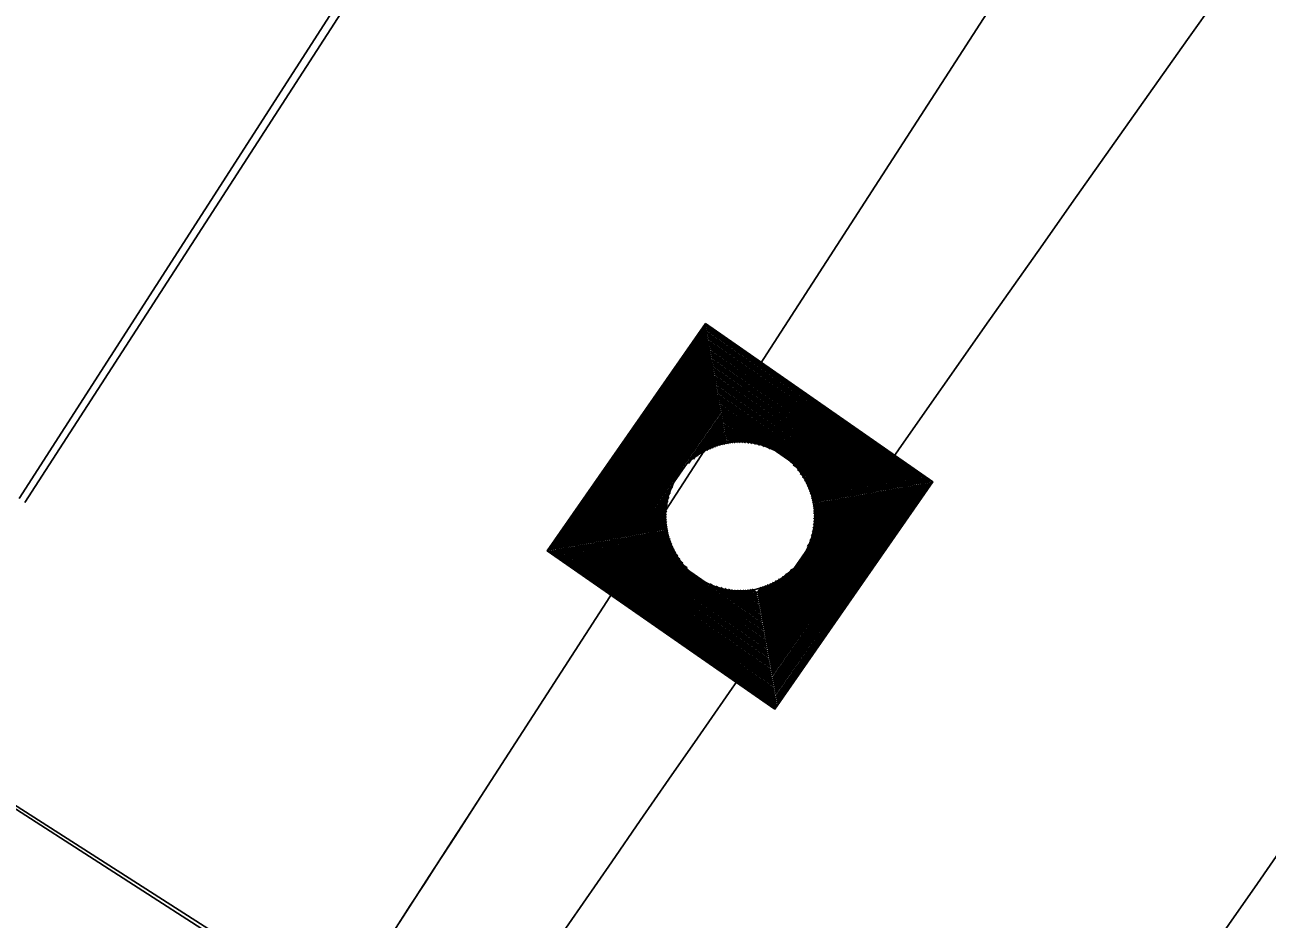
# Model space of a CAD drawing. Extents: x 14104283 to 14128447, y 8633203 to 8671666.
# Drawn here: x 14119155.5 to 14119182.96, y 8668910.68 to 8668930.47 of the extents above; entities that cross this region are included whole.
import ezdxf

# ---------------------------------------------------------------- set-up
doc = ezdxf.new("R2010")
doc.units = 0
for name, color, linetype in [('dsnCellElements', 7, 'Continuous'), ('dsnPaintExistingEdgeLineRightWhite', 7, 'Continuous'), ('dsnShadingPaved', 7, 'Continuous'), ('dsnStdLabel', 7, 'Continuous'), ('dsnStgShadingPrevPav', 7, 'Continuous'), ('dsnStgShadingPropPav', 7, 'Continuous'), ('dsnTapeExistingChannelizingLaneYellow', 7, 'Continuous'), ('dsnTapeRemoveChannelizingWhite', 7, 'Continuous'), ('dsnTapeRemoveChannelizingYellow', 7, 'Continuous')]:
    doc.layers.add(name, color=color, linetype=linetype)

msp = doc.modelspace()

# ---------------------------------------------------------------- linework, layer by layer
at = {"layer": 'dsnCellElements'}
msp.add_circle((14119171.312, 8668919.592), 1.65, dxfattribs=at)
at = {"layer": 'dsnPaintExistingEdgeLineRightWhite'}
msp.add_lwpolyline([(14119412.154, 8669317.073), (14119387.623, 8669279.002), (14119355.614, 8669229.262), (14119328.753, 8669187.712), (14119296.908, 8669137.951), (14119267.448, 8669092.088), (14119237.896, 8669046.842), (14119206.907, 8668999.349), (14119178.966, 8668956.718), (14119155.37, 8668919.986)], dxfattribs=at)
at = {"layer": 'dsnShadingPaved'}
for p, q in [((14119155.499, 8668919.903), (14119497.219, 8669449.294)), ((14119219.814, 8668997.412), (14119165.582, 8668913.395))]:
    msp.add_line(p, q, dxfattribs=at)
msp.add_arc((14116224.945, 8670811.467), 3500, 324.954927, 327.159261, dxfattribs=at)
at = {"layer": 'dsnStdLabel'}
for points in [[(14119172.076, 8668915.329), (14119175.576, 8668920.356), (14119170.549, 8668923.856), (14119167.049, 8668918.829), (14119172.076, 8668915.329)], [(14119172.074, 8668915.331), (14119175.571, 8668920.356), (14119170.549, 8668923.851), (14119167.053, 8668918.829), (14119172.078, 8668915.332)], [(14119172.071, 8668915.333), (14119175.567, 8668920.355), (14119170.55, 8668923.847), (14119167.058, 8668918.83), (14119172.08, 8668915.334)], [(14119172.123, 8668915.465), (14119175.521, 8668920.346), (14119170.558, 8668923.801), (14119167.104, 8668918.839), (14119172.099, 8668915.361)], [(14119172.115, 8668915.511), (14119175.475, 8668920.338), (14119170.567, 8668923.755), (14119167.15, 8668918.847), (14119172.118, 8668915.388)], [(14119172.106, 8668915.557), (14119175.429, 8668920.33), (14119170.575, 8668923.709), (14119167.196, 8668918.855), (14119172.137, 8668915.416)], [(14119172.098, 8668915.603), (14119175.383, 8668920.322), (14119170.583, 8668923.663), (14119167.242, 8668918.863), (14119172.123, 8668915.465)], [(14119172.09, 8668915.649), (14119175.337, 8668920.314), (14119170.591, 8668923.617), (14119167.288, 8668918.871), (14119172.115, 8668915.511)], [(14119172.082, 8668915.695), (14119175.291, 8668920.305), (14119170.6, 8668923.571), (14119167.334, 8668918.88), (14119172.106, 8668915.557)], [(14119172.074, 8668915.741), (14119175.245, 8668920.297), (14119170.608, 8668923.525), (14119167.38, 8668918.888), (14119172.098, 8668915.603)], [(14119172.065, 8668915.787), (14119175.199, 8668920.289), (14119170.616, 8668923.479), (14119167.426, 8668918.896), (14119172.09, 8668915.649)], [(14119172.057, 8668915.833), (14119175.153, 8668920.281), (14119170.624, 8668923.433), (14119167.471, 8668918.904), (14119172.082, 8668915.695)], [(14119172.049, 8668915.879), (14119175.107, 8668920.272), (14119170.632, 8668923.388), (14119167.517, 8668918.913), (14119172.074, 8668915.741)], [(14119172.041, 8668915.925), (14119175.061, 8668920.264), (14119170.641, 8668923.342), (14119167.563, 8668918.921), (14119172.065, 8668915.787)], [(14119172.032, 8668915.971), (14119175.016, 8668920.256), (14119170.649, 8668923.296), (14119167.609, 8668918.929), (14119172.057, 8668915.833)], [(14119172.024, 8668916.017), (14119174.97, 8668920.248), (14119170.657, 8668923.25), (14119167.655, 8668918.937), (14119172.049, 8668915.879)], [(14119172.016, 8668916.062), (14119174.924, 8668920.239), (14119170.665, 8668923.204), (14119167.701, 8668918.945), (14119172.041, 8668915.925)], [(14119172.008, 8668916.108), (14119174.878, 8668920.231), (14119170.674, 8668923.158), (14119167.747, 8668918.954), (14119172.032, 8668915.971)], [(14119171.999, 8668916.154), (14119174.832, 8668920.223), (14119170.682, 8668923.112), (14119167.793, 8668918.962), (14119172.024, 8668916.017)], [(14119171.991, 8668916.2), (14119174.786, 8668920.215), (14119170.69, 8668923.066), (14119167.839, 8668918.97), (14119172.016, 8668916.062)], [(14119171.983, 8668916.246), (14119174.74, 8668920.207), (14119170.698, 8668923.02), (14119167.885, 8668918.978), (14119172.008, 8668916.108)], [(14119171.975, 8668916.292), (14119174.694, 8668920.198), (14119170.707, 8668922.974), (14119167.931, 8668918.987), (14119171.999, 8668916.154)], [(14119171.967, 8668916.338), (14119174.648, 8668920.19), (14119170.715, 8668922.928), (14119167.977, 8668918.995), (14119171.991, 8668916.2)], [(14119171.958, 8668916.384), (14119174.602, 8668920.182), (14119170.723, 8668922.882), (14119168.023, 8668919.003), (14119171.983, 8668916.246)], [(14119171.95, 8668916.43), (14119174.556, 8668920.174), (14119170.731, 8668922.836), (14119168.069, 8668919.011), (14119171.975, 8668916.292)], [(14119171.942, 8668916.476), (14119174.51, 8668920.165), (14119170.739, 8668922.79), (14119168.115, 8668919.02), (14119171.967, 8668916.338)], [(14119171.934, 8668916.522), (14119174.464, 8668920.157), (14119170.748, 8668922.744), (14119168.161, 8668919.028), (14119171.958, 8668916.384)], [(14119171.925, 8668916.568), (14119174.418, 8668920.149), (14119170.756, 8668922.698), (14119168.206, 8668919.036), (14119171.95, 8668916.43)], [(14119171.917, 8668916.614), (14119174.372, 8668920.141), (14119170.764, 8668922.653), (14119168.252, 8668919.044), (14119171.942, 8668916.476)], [(14119171.909, 8668916.66), (14119174.326, 8668920.132), (14119170.772, 8668922.607), (14119168.298, 8668919.052), (14119171.934, 8668916.522)], [(14119171.901, 8668916.706), (14119174.281, 8668920.124), (14119170.781, 8668922.561), (14119168.344, 8668919.061), (14119171.925, 8668916.568)], [(14119171.893, 8668916.752), (14119174.235, 8668920.116), (14119170.789, 8668922.515), (14119168.39, 8668919.069), (14119171.917, 8668916.614)], [(14119171.884, 8668916.797), (14119174.189, 8668920.108), (14119170.797, 8668922.469), (14119168.436, 8668919.077), (14119171.909, 8668916.66)], [(14119171.876, 8668916.843), (14119174.143, 8668920.1), (14119170.805, 8668922.423), (14119168.482, 8668919.085), (14119171.901, 8668916.706)], [(14119171.868, 8668916.889), (14119174.097, 8668920.091), (14119170.814, 8668922.377), (14119168.528, 8668919.094), (14119171.893, 8668916.752)], [(14119171.86, 8668916.935), (14119174.051, 8668920.083), (14119170.822, 8668922.331), (14119168.574, 8668919.102), (14119171.884, 8668916.797)], [(14119171.851, 8668916.981), (14119174.005, 8668920.075), (14119170.83, 8668922.285), (14119168.62, 8668919.11), (14119171.876, 8668916.843)], [(14119171.843, 8668917.027), (14119173.959, 8668920.067), (14119170.838, 8668922.239), (14119168.666, 8668919.118), (14119171.868, 8668916.889)], [(14119171.835, 8668917.073), (14119173.913, 8668920.058), (14119170.846, 8668922.193), (14119168.712, 8668919.127), (14119171.86, 8668916.935)], [(14119171.827, 8668917.119), (14119173.867, 8668920.05), (14119170.855, 8668922.147), (14119168.758, 8668919.135), (14119171.851, 8668916.981)], [(14119171.818, 8668917.165), (14119173.821, 8668920.042), (14119170.863, 8668922.101), (14119168.804, 8668919.143), (14119171.843, 8668917.027)], [(14119171.81, 8668917.211), (14119173.775, 8668920.034), (14119170.871, 8668922.055), (14119168.85, 8668919.151), (14119171.835, 8668917.073)], [(14119171.802, 8668917.257), (14119173.729, 8668920.025), (14119170.879, 8668922.009), (14119168.896, 8668919.159), (14119171.827, 8668917.119)], [(14119171.794, 8668917.303), (14119173.683, 8668920.017), (14119170.888, 8668921.963), (14119168.941, 8668919.168), (14119171.818, 8668917.165)], [(14119171.786, 8668917.349), (14119173.637, 8668920.009), (14119170.896, 8668921.918), (14119168.987, 8668919.176), (14119171.81, 8668917.211)], [(14119171.777, 8668917.395), (14119173.591, 8668920.001), (14119170.904, 8668921.872), (14119169.033, 8668919.184), (14119171.802, 8668917.257)], [(14119171.976, 8668921.085), (14119170.912, 8668921.826), (14119170.172, 8668920.762)], [(14119171.843, 8668921.137), (14119170.921, 8668921.78), (14119170.278, 8668920.857)], [(14119171.74, 8668921.169), (14119170.929, 8668921.734), (14119170.364, 8668920.922)], [(14119171.652, 8668921.19), (14119170.937, 8668921.688), (14119170.44, 8668920.973)], [(14119171.573, 8668921.205), (14119170.945, 8668921.642), (14119170.508, 8668921.014)], [(14119171.501, 8668921.215), (14119170.953, 8668921.596), (14119170.573, 8668921.049)], [(14119171.434, 8668921.221), (14119170.962, 8668921.55), (14119170.633, 8668921.078)], [(14119171.371, 8668921.225), (14119170.97, 8668921.504), (14119170.691, 8668921.103)], [(14119171.312, 8668921.226), (14119170.978, 8668921.458), (14119170.746, 8668921.125)], [(14119171.255, 8668921.225), (14119170.986, 8668921.412), (14119170.799, 8668921.143)], [(14119171.202, 8668921.222), (14119170.995, 8668921.366), (14119170.851, 8668921.159)], [(14119171.15, 8668921.218), (14119171.003, 8668921.32), (14119170.9, 8668921.173)], [(14119171.1, 8668921.212), (14119171.011, 8668921.274), (14119170.949, 8668921.185)], [(14119171.053, 8668921.205), (14119171.019, 8668921.228), (14119170.996, 8668921.195)], [(14119172.805, 8668918.929), (14119173.546, 8668919.993), (14119172.482, 8668920.733)], [(14119172.857, 8668919.062), (14119173.5, 8668919.984), (14119172.577, 8668920.627)], [(14119172.889, 8668919.165), (14119173.454, 8668919.976), (14119172.642, 8668920.541)], [(14119172.91, 8668919.253), (14119173.408, 8668919.968), (14119172.693, 8668920.465)], [(14119172.925, 8668919.332), (14119173.362, 8668919.96), (14119172.734, 8668920.396)], [(14119169.82, 8668920.256), (14119169.079, 8668919.192), (14119170.143, 8668918.452)], [(14119169.768, 8668920.123), (14119169.125, 8668919.201), (14119170.048, 8668918.558)], [(14119172.935, 8668919.404), (14119173.316, 8668919.951), (14119172.769, 8668920.332)], [(14119172.941, 8668919.471), (14119173.27, 8668919.943), (14119172.798, 8668920.272)], [(14119172.945, 8668919.534), (14119173.224, 8668919.935), (14119172.823, 8668920.214)], [(14119172.946, 8668919.593), (14119173.178, 8668919.927), (14119172.845, 8668920.159)], [(14119169.736, 8668920.02), (14119169.171, 8668919.209), (14119169.982, 8668918.644)], [(14119169.715, 8668919.932), (14119169.217, 8668919.217), (14119169.932, 8668918.72)], [(14119169.7, 8668919.853), (14119169.263, 8668919.225), (14119169.89, 8668918.789)], [(14119172.945, 8668919.65), (14119173.132, 8668919.919), (14119172.863, 8668920.106)], [(14119172.942, 8668919.703), (14119173.086, 8668919.91), (14119172.879, 8668920.054)], [(14119172.938, 8668919.755), (14119173.04, 8668919.902), (14119172.893, 8668920.004)], [(14119172.932, 8668919.804), (14119172.994, 8668919.894), (14119172.905, 8668919.956)], [(14119172.925, 8668919.852), (14119172.948, 8668919.886), (14119172.915, 8668919.909)], [(14119169.69, 8668919.781), (14119169.309, 8668919.234), (14119169.856, 8668918.853)], [(14119169.683, 8668919.714), (14119169.355, 8668919.242), (14119169.827, 8668918.913)], [(14119169.68, 8668919.651), (14119169.401, 8668919.25), (14119169.802, 8668918.971)], [(14119169.679, 8668919.592), (14119169.447, 8668919.258), (14119169.78, 8668919.026)], [(14119169.68, 8668919.535), (14119169.493, 8668919.266), (14119169.762, 8668919.079)], [(14119169.683, 8668919.482), (14119169.539, 8668919.275), (14119169.746, 8668919.131)], [(14119169.687, 8668919.43), (14119169.585, 8668919.283), (14119169.732, 8668919.181)], [(14119169.693, 8668919.381), (14119169.631, 8668919.291), (14119169.72, 8668919.229)], [(14119169.7, 8668919.333), (14119169.676, 8668919.299), (14119169.71, 8668919.276)], [(14119171.744, 8668917.578), (14119172.185, 8668918.212)], [(14119171.753, 8668917.532), (14119172.261, 8668918.262)], [(14119171.761, 8668917.487), (14119172.347, 8668918.328)], [(14119171.769, 8668917.441), (14119172.453, 8668918.423)], [(14119170.649, 8668918.1), (14119171.794, 8668917.303)], [(14119170.781, 8668918.048), (14119171.786, 8668917.349)], [(14119170.885, 8668918.016), (14119171.777, 8668917.395)], [(14119170.973, 8668917.995), (14119171.769, 8668917.441)], [(14119171.052, 8668917.98), (14119171.761, 8668917.487)], [(14119171.124, 8668917.97), (14119171.753, 8668917.532)], [(14119171.191, 8668917.963), (14119171.744, 8668917.578)], [(14119171.254, 8668917.96), (14119171.736, 8668917.624)], [(14119171.313, 8668917.959), (14119171.728, 8668917.67)], [(14119171.369, 8668917.96), (14119171.72, 8668917.716)], [(14119171.423, 8668917.963), (14119171.711, 8668917.762)], [(14119171.475, 8668917.967), (14119171.703, 8668917.808)], [(14119171.524, 8668917.973), (14119171.695, 8668917.854)], [(14119171.572, 8668917.98), (14119171.687, 8668917.9)], [(14119171.687, 8668917.9), (14119171.774, 8668918.026)], [(14119171.695, 8668917.854), (14119171.826, 8668918.042)], [(14119171.703, 8668917.808), (14119171.879, 8668918.06)], [(14119171.711, 8668917.762), (14119171.934, 8668918.082)], [(14119171.72, 8668917.716), (14119171.992, 8668918.107)], [(14119171.728, 8668917.67), (14119172.052, 8668918.136)], [(14119171.736, 8668917.624), (14119172.116, 8668918.171)]]:
    msp.add_lwpolyline(points, dxfattribs=at)
at = {"layer": 'dsnStgShadingPrevPav'}
for p, q in [((14119160.762, 8668909.701), (14119140.531, 8668922.62)), ((14119160.715, 8668909.63), (14119150.623, 8668916.125))]:
    msp.add_line(p, q, dxfattribs=at)
at = {"layer": 'dsnStgShadingPropPav'}
for radius, end in [(1512, 159.626707), (1488, 158.157867)]:
    msp.add_arc((14120503.024, 8668359.238), radius, 147.24256, end, dxfattribs=at)
at = {"layer": 'dsnTapeExistingChannelizingLaneYellow'}
msp.add_line((14119219.81, 8668997.415), (14119165.579, 8668913.397), dxfattribs=at)
msp.add_arc((14116224.945, 8670811.467), 3500, 325.955151, 327.159261, dxfattribs=at)
at = {"layer": 'dsnTapeRemoveChannelizingWhite'}
msp.add_arc((14120823.304, 8667767.54), 2000, 143.15224, 151.245378, dxfattribs=at)
at = {"layer": 'dsnTapeRemoveChannelizingYellow'}
msp.add_arc((14120823.304, 8667767.54), 2012, 143.15224, 151.245378, dxfattribs=at)

doc.saveas('drawing.dxf')
